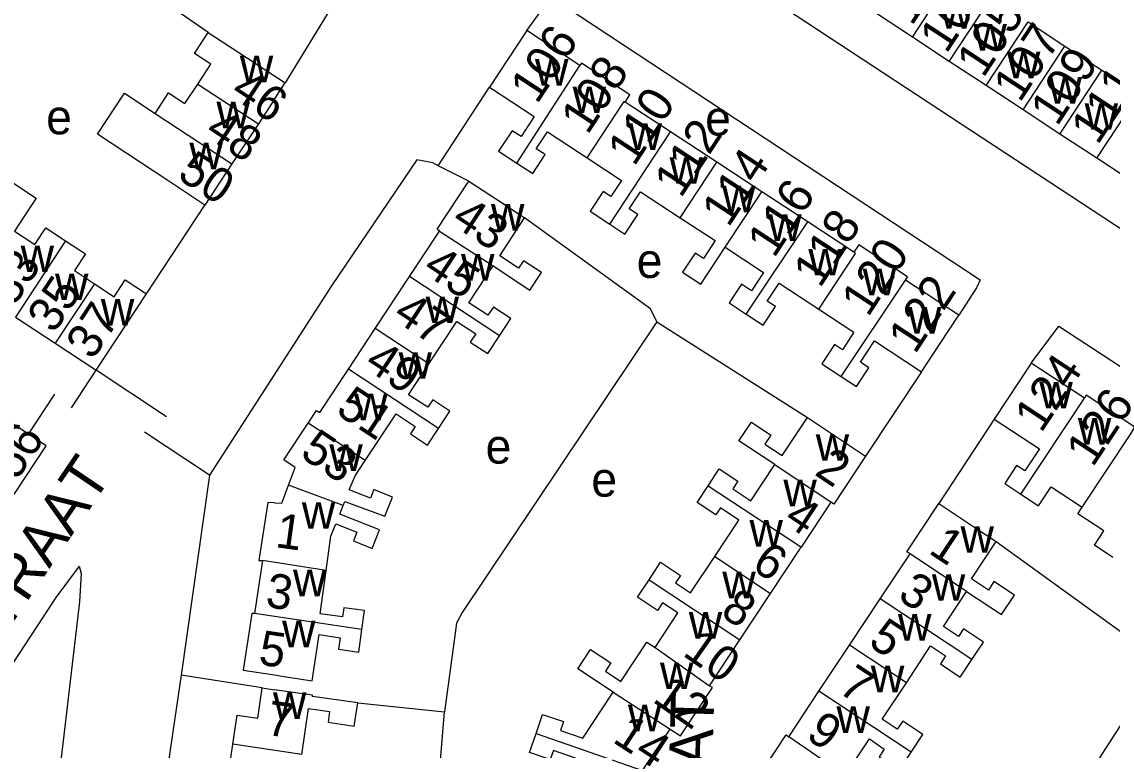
# Model space of a CAD drawing. Extents: x 159294 to 161936, y 384538 to 386517.
# Drawn here: x 159970.8 to 160096.8, y 384768.5 to 384852.7 of the extents above; entities that cross this region are included whole.
import ezdxf

# ---------------------------------------------------------------- set-up
doc = ezdxf.new("R2010")
doc.units = 0
for name, color, linetype in [('BLT_Basislijn', 7, 'Continuous'), ('BLT_Bebouwing', 7, 'Continuous'), ('BLT_Centroide', 7, 'Continuous'), ('BLT_Huisnummer', 7, 'Continuous'), ('BLT_Huisnummer_ tussenligend', 7, 'Continuous'), ('BLT_Onderverdeling_panden', 7, 'Continuous'), ('BLT_Straatnaam', 7, 'Continuous')]:
    doc.layers.add(name, color=color, linetype=linetype)

msp = doc.modelspace()

# ---------------------------------------------------------------- linework, layer by layer
at = {"layer": 'BLT_Basislijn'}
for p, q in [((159992.36, 384851.46), (159976.96, 384862.09)), ((160029.15, 384851.68), (160031.96, 384855.56)), ((160057.69, 384855.11), (160141.6, 384800.01)), ((160006.53, 384854.27), (160001.23, 384845.62)), ((160018.92, 384836.06), (160024.86, 384845.15)), ((160022.47, 384834.29), (160018.92, 384836.06)), ((159985.22, 384821.25), (159991.95, 384831.52)), ((160044.19, 384818.02), (160061.59, 384806.96)), ((159976.54, 384808.1), (159979.41, 384812.43)), ((159987.53, 384807.05), (159979.41, 384812.43)), ((160074.78, 384812.26), (160068.32, 384802.51)), ((159971.59, 384805.06), (159974.64, 384809.68)), ((160083.18, 384806.8), (160076.77, 384797.03)), ((159992.48, 384800.32), (159984.98, 384805.29)), ((159992.48, 384800.32), (159989.22, 384777.2)), ((160083.39, 384792.63), (160102.56, 384778.81)), ((160073.51, 384733.84), (160102.56, 384778.81)), ((159989.22, 384777.2), (159982.94, 384734.97)), ((159998.58, 384775.74), (159989.22, 384777.2)), ((160009.62, 384774), (160019.64, 384772.98))]:
    msp.add_line(p, q, dxfattribs=at)
for points in [[(160031.96, 384855.56), (160081.55, 384822.88), (160081.14, 384821.94), (160079.08, 384818.8)], [(160018.92, 384836.06), (160018.29, 384836.38), (160016.44, 384836.74), (160006.58, 384822.19), (159992.48, 384800.32)], [(160044.19, 384818.02), (160043.44, 384819.52), (160028.91, 384830.04)], [(160044.19, 384818.02), (160021.68, 384784.45), (160021.03, 384783.21), (160019.64, 384772.98)], [(160087.45, 384813.27), (160090.64, 384817.54), (160145.6, 384781.59), (160142.69, 384776.81)], [(159977.45, 384789.79), (159974.72, 384786.17), (159961.67, 384766.29)], [(159977.45, 384789.79), (159977.65, 384788.96), (159977.46, 384785.68), (159974.88, 384763.73)], [(160014.04, 384728.19), (160014.31, 384729.01), (160014.43, 384731), (160019.17, 384767.35), (160019.64, 384772.98)]]:
    msp.add_lwpolyline(points, dxfattribs=at)
at = {"layer": 'BLT_Bebouwing'}
for p, q in [((160073.72, 384850.91), (160069.46, 384853.71)), ((160087.09, 384852.69), (160091.35, 384849.89)), ((160029.15, 384851.68), (160024.86, 384845.15)), ((160035.3, 384847.64), (160029.15, 384851.68)), ((160077.98, 384848.12), (160073.72, 384850.91)), ((160091.35, 384849.89), (160095.61, 384847.09)), ((160082.25, 384845.32), (160077.98, 384848.12)), ((160095.61, 384847.09), (160099.88, 384844.29)), ((160000, 384843.75), (160001.23, 384845.62)), ((160086.51, 384842.52), (160082.25, 384845.32)), ((160000, 384843.75), (159998.14, 384840.92)), ((160045.78, 384839.98), (160040.54, 384843.42)), ((160090.77, 384839.72), (160086.51, 384842.52)), ((159998.14, 384840.92), (159995.08, 384836.27)), ((160051.11, 384836.48), (160045.78, 384839.98)), ((160095.03, 384836.92), (160090.77, 384839.72)), ((159995.08, 384836.27), (159991.95, 384831.52)), ((160056.31, 384833.06), (160051.11, 384836.48)), ((160099.3, 384834.12), (160095.03, 384836.92)), ((160061.62, 384829.58), (160056.31, 384833.06)), ((160015.61, 384823.26), (160019.08, 384828.52)), ((160066.96, 384826.07), (160061.62, 384829.58)), ((160011.65, 384817.26), (160015.61, 384823.26)), ((160079.08, 384818.8), (160072.92, 384822.84)), ((159979.41, 384812.43), (159985.22, 384821.25)), ((159970.08, 384818.58), (159974.65, 384815.57)), ((160074.78, 384812.26), (160079.08, 384818.8)), ((160008.56, 384812.57), (160011.65, 384817.26)), ((159974.65, 384815.57), (159979.41, 384812.43)), ((160087.45, 384813.27), (160083.18, 384806.8)), ((160093.59, 384809.21), (160087.45, 384813.27)), ((159971.59, 384805.06), (159969.55, 384806.41)), ((160060.89, 384792), (160064.32, 384797.19)), ((160057.34, 384786.64), (160060.88, 384791.99)), ((160070, 384786.02), (160073.45, 384791.22)), ((159998.62, 384790.44), (159997.71, 384784.32)), ((160053.79, 384781.28), (160057.34, 384786.64)), ((160066.47, 384780.69), (160070, 384786.02)), ((160050.29, 384775.99), (160053.79, 384781.28)), ((160062.92, 384775.36), (160066.47, 384780.69)), ((159998.58, 384775.74), (160000, 384775.53)), ((160050.61, 384775.77), (160050.29, 384775.99)), ((160059.44, 384770.1), (160062.92, 384775.36)), ((160042.55, 384766.2), (160045.71, 384770.97))]:
    msp.add_line(p, q, dxfattribs=at)
for points in [[(159991.13, 384845.49), (159992.65, 384847.81), (159990.77, 384849.04), (159992.36, 384851.46)], [(159992.36, 384851.46), (159996.9, 384848.47), (160001.23, 384845.62)], [(160040.54, 384843.42), (160041.08, 384844.25), (160035.49, 384847.92), (160035.3, 384847.64)], [(159986.2, 384842.11), (159987.77, 384844.49), (159989.65, 384843.25), (159991.13, 384845.49)], [(160024.86, 384845.15), (160030.03, 384841.76), (160028.5, 384839.43), (160027.46, 384840.11), (160025.9, 384837.75), (160028, 384836.37)], [(159991.95, 384831.52), (159987.78, 384834.27), (159979.54, 384839.7), (159982.66, 384844.44), (159986.2, 384842.11)], [(160028, 384836.37), (160029.85, 384835.15), (160031.29, 384837.34), (160030.25, 384838.02), (160031.54, 384839.99), (160036.13, 384836.97)], [(160036.13, 384836.97), (160040.11, 384834.36), (160038.89, 384832.5), (160037.98, 384833.1), (160036.47, 384830.8), (160038.74, 384829.31)], [(159965.32, 384831.56), (159966.59, 384833.5), (159967.83, 384835.37), (159972.46, 384832.32), (159971.69, 384831.14), (159969.95, 384828.5)], [(160019.08, 384828.52), (160018.79, 384828.72), (160022.47, 384834.29)], [(160022.47, 384834.29), (160026.65, 384831.54), (160028.91, 384830.04)], [(160038.74, 384829.31), (160040.5, 384828.16), (160041.99, 384830.43), (160041, 384831.07), (160042.31, 384833.06), (160046.89, 384830.05)], [(160025.26, 384824.48), (160029.51, 384821.69), (160030.85, 384823.72), (160028.79, 384825.08), (160028.21, 384824.21), (160026.03, 384825.65), (160028.91, 384830.04)], [(160046.89, 384830.05), (160050.92, 384827.41), (160049.57, 384825.35), (160048.62, 384825.97), (160047.17, 384823.76), (160049.28, 384822.38), (160052.08, 384826.64)], [(159969.95, 384828.5), (159972.31, 384826.95), (159973.58, 384828.88), (159975.86, 384827.37)], [(159975.86, 384827.37), (159978.15, 384825.87), (159976.88, 384823.94), (159979.2, 384822.41)], [(160052.08, 384826.64), (160056.51, 384823.71), (160055.13, 384821.61), (160053.97, 384822.37), (160052.55, 384820.22), (160054.52, 384818.92)], [(160072.92, 384822.84), (160073.17, 384823.22), (160067.53, 384826.93), (160066.96, 384826.07)], [(160025.99, 384816.41), (160027.32, 384818.41), (160025.3, 384819.74), (160024.66, 384818.78), (160022.47, 384820.22), (160025.26, 384824.48)], [(159979.2, 384822.41), (159981.47, 384820.92), (159982.76, 384822.88), (159985.22, 384821.25)], [(160054.52, 384818.92), (160056.48, 384817.63), (160057.9, 384819.79), (160056.94, 384820.42), (160058.31, 384822.51), (160062.91, 384819.49)], [(160062.91, 384819.49), (160066.97, 384816.82), (160065.64, 384814.79), (160064.7, 384815.41), (160063.24, 384813.18), (160065.48, 384811.71)], [(160017.84, 384813.17), (160021.07, 384818.08), (160023.26, 384816.63), (160022.63, 384815.68), (160024.64, 384814.35), (160025.99, 384816.41)], [(160065.48, 384811.71), (160067.25, 384810.55), (160068.69, 384812.73), (160067.72, 384813.37), (160069.34, 384815.84), (160074.78, 384812.26)], [(160003.89, 384806.33), (160004.86, 384807.8), (160005.24, 384807.55), (160008.56, 384812.57)], [(160018.95, 384805.71), (160020.27, 384807.71), (160018.29, 384809.02), (160017.72, 384808.15), (160015.51, 384809.61), (160017.84, 384813.17)], [(160098.95, 384805.1), (160099.44, 384805.85), (160093.82, 384809.57), (160093.59, 384809.21)], [(160010.47, 384801.99), (160014.05, 384807.38), (160016.26, 384805.92), (160015.71, 384805.08), (160017.68, 384803.78), (160018.95, 384805.71)], [(160001.62, 384799.14), (160002.39, 384801.21), (160001.08, 384802.07), (160003.89, 384806.33)], [(160057.81, 384801.53), (160053.68, 384804.26), (160055.12, 384806.43), (160057.36, 384804.95), (160056.67, 384803.91), (160058.69, 384802.57), (160061.59, 384806.96)], [(160061.59, 384806.96), (160064.15, 384805.27), (160068.32, 384802.51)], [(160083.18, 384806.8), (160088.41, 384803.35), (160086.72, 384800.8), (160085.76, 384801.43), (160084.39, 384799.35), (160086.26, 384798.11)], [(159967.7, 384794.75), (159973.62, 384803.72), (159971.59, 384805.06)], [(160007.94, 384796.79), (160008.14, 384797.28), (160012.77, 384795.59), (160013.65, 384797.78), (160011.49, 384798.64), (160011.1, 384797.67), (160008.65, 384798.6), (160009.31, 384800.25), (160010.47, 384801.99)], [(160068.32, 384802.51), (160064.65, 384796.97), (160064.32, 384797.19)], [(160050.12, 384799.08), (160051.41, 384801.03), (160053.56, 384799.61), (160052.97, 384798.72), (160055.05, 384797.35), (160057.81, 384801.53)], [(160000, 384797.13), (160000.86, 384797.08), (160001.62, 384799.14)], [(160050.88, 384790.91), (160053.67, 384795.13), (160051.53, 384796.54), (160050.99, 384795.72), (160048.84, 384797.14), (160050.12, 384799.08)], [(160086.26, 384798.11), (160088.31, 384796.76), (160089.77, 384798.96), (160093.35, 384796.6)], [(160000, 384797.13), (159999.22, 384797.17), (159998.21, 384790.46), (159998.62, 384790.44)], [(160073.45, 384791.22), (160073.07, 384791.46), (160076.77, 384797.03)], [(160076.77, 384797.03), (160080.93, 384794.26), (160083.39, 384792.63)], [(160005.97, 384789.3), (160006.52, 384793.27), (160007.09, 384794.68), (160009.52, 384793.71), (160009.12, 384792.71), (160011.28, 384791.84), (160012.13, 384793.98), (160007.54, 384795.82), (160007.94, 384796.79)], [(160096.9, 384790.8), (160094.76, 384792.22), (160095.84, 384793.87), (160092.85, 384795.85), (160093.35, 384796.6)], [(160079.99, 384786.88), (160084.02, 384784.2), (160085.5, 384786.45), (160083.15, 384788.01), (160082.5, 384787.03), (160080.54, 384788.34), (160083.39, 384792.63)], [(160043.29, 384788.23), (160044.63, 384790.26), (160046.91, 384788.74), (160046.33, 384787.86), (160048.09, 384786.7), (160050.88, 384790.91)], [(160010.11, 384782.48), (160010.39, 384784.67), (160008.01, 384784.99), (160007.85, 384783.94), (160005.28, 384784.29), (160005.97, 384789.3)], [(160043.98, 384780.41), (160046.61, 384784.39), (160044.85, 384785.56), (160044.26, 384784.68), (160041.95, 384786.2), (160043.29, 384788.23)], [(160080.59, 384779), (160081.92, 384781.02), (160079.62, 384782.55), (160079.05, 384781.68), (160077.3, 384782.84), (160079.99, 384786.88)], [(159997.71, 384784.32), (159997.4, 384784.34), (159996.4, 384777.78), (160000, 384777.23)], [(160000, 384777.23), (160001.34, 384777.03), (160004.34, 384776.57), (160005.16, 384781.89), (160007.59, 384781.53), (160007.42, 384780.2), (160009.77, 384779.86), (160010.11, 384782.48)], [(160039.15, 384775.26), (160035.07, 384777.95), (160036.54, 384780.17), (160038.87, 384778.62), (160038.24, 384777.67), (160040.03, 384776.48), (160043.04, 384781.03), (160043.98, 384780.41)], [(160073.02, 384776.34), (160075.83, 384780.58), (160077.56, 384779.43), (160076.95, 384778.51), (160079.25, 384776.99), (160080.59, 384779)], [(159995.2, 384769.23), (159995.69, 384772.57), (159998.07, 384772.22), (159998.58, 384775.74)], [(160009.62, 384774), (160004.4, 384774.76), (160004.41, 384774.89), (160003.53, 384775.02), (160000, 384775.53)], [(160045.71, 384770.97), (160046.91, 384770.18), (160050.61, 384775.77)], [(160073.56, 384768.3), (160074.93, 384770.37), (160072.61, 384771.91), (160071.97, 384770.95), (160070.22, 384772.11), (160073.02, 384776.34)], [(160030.23, 384770.47), (160030.98, 384772.67), (160033.4, 384771.84), (160033.05, 384770.82), (160035.62, 384769.92), (160039.15, 384775.26)], [(160003.15, 384768.06), (160003.92, 384773.36), (160006.37, 384773.01), (160006.19, 384771.77), (160009.23, 384771.32), (160009.62, 384774)], [(160034.38, 384760.92), (160034.79, 384767.6), (160032.24, 384768.51), (160031.88, 384767.45), (160029.48, 384768.27), (160030.23, 384770.47)], [(159994.79, 384762.17), (159995.12, 384764.46), (159994.61, 384765.15), (159995.2, 384769.23)], [(160056.43, 384762.31), (160056.88, 384763.82), (160055.46, 384764.76), (160059.14, 384770.3), (160059.44, 384770.1)], [(160065.96, 384765.64), (160068.75, 384769.85), (160070.46, 384768.67), (160069.87, 384767.77), (160070.38, 384767.43), (160072.18, 384766.23), (160073.56, 384768.3)]]:
    msp.add_lwpolyline(points, dxfattribs=at)
at = {"layer": 'BLT_Onderverdeling_panden'}
for p, q in [((160028, 384836.37), (160035.3, 384847.64)), ((159991.13, 384845.49), (159998.14, 384840.92)), ((159986.2, 384842.11), (159995.08, 384836.27)), ((160038.74, 384829.31), (160045.78, 384839.98)), ((160046.89, 384830.05), (160051.11, 384836.48)), ((160052.08, 384826.64), (160056.31, 384833.06)), ((160019.08, 384828.52), (160025.26, 384824.48)), ((160054.52, 384818.92), (160061.62, 384829.58)), ((159975.86, 384827.37), (159970.08, 384818.58)), ((159979.2, 384822.41), (159974.65, 384815.57)), ((160025.99, 384816.41), (160015.61, 384823.26)), ((160065.48, 384811.71), (160072.92, 384822.84)), ((160017.84, 384813.17), (160011.65, 384817.26)), ((160018.95, 384805.71), (160008.56, 384812.57)), ((160086.26, 384798.11), (160093.59, 384809.21)), ((160010.47, 384801.99), (160003.89, 384806.33)), ((160093.35, 384796.6), (160098.95, 384805.1)), ((160057.81, 384801.53), (160064.32, 384797.19)), ((160007.94, 384796.79), (160001.62, 384799.14)), ((160050.12, 384799.08), (160060.89, 384792)), ((160050.88, 384790.91), (160057.34, 384786.64)), ((160079.99, 384786.88), (160073.45, 384791.22)), ((160005.97, 384789.3), (159998.62, 384790.44)), ((160043.29, 384788.23), (160053.79, 384781.28)), ((160080.59, 384779), (160070, 384786.02)), ((160010.11, 384782.48), (159997.71, 384784.32)), ((160073.02, 384776.34), (160066.47, 384780.69)), ((160043.98, 384780.41), (160050.29, 384775.99)), ((160039.15, 384775.26), (160045.71, 384770.97)), ((160073.56, 384768.3), (160062.92, 384775.36)), ((160030.23, 384770.47), (160042.55, 384766.2)), ((160003.15, 384768.06), (159995.2, 384769.23)), ((160065.96, 384765.64), (160059.44, 384770.1))]:
    msp.add_line(p, q, dxfattribs=at)
for points in [[(160073.72, 384850.91), (160078.56, 384858.29)], [(160077.98, 384848.12), (160082.83, 384855.49)], [(160082.25, 384845.32), (160087.09, 384852.69)], [(160086.51, 384842.52), (160091.35, 384849.89)], [(160090.77, 384839.72), (160095.61, 384847.09)], [(160095.03, 384836.92), (160099.88, 384844.29)], [(160036.13, 384836.97), (160040.42, 384843.5), (160040.54, 384843.42)], [(160062.91, 384819.49), (160067.15, 384825.94), (160066.96, 384826.07)]]:
    msp.add_lwpolyline(points, dxfattribs=at)

# ---------------------------------------------------------------- texts
at = {"layer": 'BLT_Centroide'}
for s, p in [('w', (160076.89, 384851.91)), ('w', (160080.77, 384849.35)), ('w', (159996, 384845.7)), ('w', (160084.64, 384846.17)), ('w', (160030.11, 384845.31)), ('w', (160089.44, 384843.23)), ('w', (160034.45, 384842.14)), ('e', (159973.62, 384839.69)), ('w', (159993.3, 384840.38)), ('e', (160049.77, 384839.55)), ('w', (160093.62, 384840.21)), ('w', (160040.92, 384837.88)), ('w', (159990.17, 384835.66)), ('w', (160045.66, 384833.97)), ('w', (160051.73, 384830.69)), ('w', (160025.02, 384828.56)), ('w', (160057.06, 384827.38)), ('w', (159970.67, 384823.77)), ('e', (160041.86, 384823.1)), ('w', (160061.7, 384823.38)), ('w', (160021.56, 384822.8)), ('w', (159974.64, 384820.53)), ('w', (160067.97, 384821.08)), ('w', (160017.47, 384817.88)), ('w', (159979.94, 384817.58)), ('w', (160073.2, 384816.66)), ('w', (160014.34, 384811.45)), ('w', (160088.39, 384808.02)), ('w', (160009.21, 384806.66)), ('w', (160092.84, 384803.84)), ('e', (160024.4, 384801.65)), ('w', (160062.55, 384801.97)), ('w', (160006.34, 384800.81)), ('e', (160036.62, 384797.83)), ('w', (160058.81, 384796.72)), ('w', (160003.16, 384794.12)), ('w', (160054.89, 384792.06)), ('w', (160079.28, 384791.34)), ('w', (160002.14, 384786.31)), ('w', (160051.75, 384786.09)), ('w', (160075.97, 384785.8)), ('w', (160047.88, 384781.44)), ('w', (160000.88, 384780.44)), ('w', (160072.05, 384781.19)), ('w', (160044.55, 384775.59)), ('w', (160068.92, 384775.22)), ('w', (159999.83, 384772.16)), ('w', (160040.85, 384770.72)), ('w', (160064.95, 384770.53))]:
    msp.add_text(s, height=4, dxfattribs=at).set_placement(p)
at = {"layer": 'BLT_Huisnummer'}
for s, rotation, p in [('103', 56.7019, (160077.65, 384848.9)), ('107', 56.7019, (160086.14, 384843.25)), ('106', 56.7101, (160030.34, 384843.07)), ('46', 326.6469, (159994.75, 384844.15)), ('111', 56.7019, (160095.12, 384838.35)), ('110', 56.7078, (160041.57, 384835.87)), ('50', 326.6278, (159988.62, 384834.68)), ('114', 56.7055, (160052.46, 384828.83)), ('43', 326.579, (160020.29, 384829.38)), ('118', 56.705, (160063.03, 384821.81)), ('33', 56.5205, (159969.88, 384819.67)), ('122', 56.702, (160074.02, 384814.18)), ('37', 56.5205, (159978.99, 384813.5)), ('47', 326.5881, (160013.54, 384818.4)), ('124', 56.5607, (160088.6, 384805.08)), ('51', 326.5881, (160006.94, 384807.5)), ('126', 56.5607, (160094.56, 384801.12)), ('56', 56.4897, (159970.24, 384799.6)), ('2', 326.3343, (160062.27, 384800.43)), ('1', 352.1275, (160000, 384792.01)), ('1', 326.4376, (160075.45, 384791.39)), ('6', 326.5006, (160054.99, 384789.53)), ('5', 326.4432, (160068.48, 384780.71)), ('5', 351.7119, (159998.05, 384778.46)), ('10', 324.9726, (160047.04, 384779.56)), ('7', 351.7119, (159998.95, 384770.34)), ('14', 326.8977, (160038.94, 384769.55))]:
    msp.add_text(s, height=4, rotation=rotation, dxfattribs=at).set_placement(p)
at = {"layer": 'BLT_Huisnummer_ tussenligend'}
for s, rotation, p in [('101', 56.7019, (160073.65, 384852.11)), ('105', 56.7019, (160081.91, 384846.1)), ('108', 56.7101, (160036.18, 384839.53)), ('109', 56.7019, (160090.44, 384840.5)), ('48', 326.6469, (159991.79, 384839.58)), ('112', 56.7078, (160046.96, 384832.22)), ('116', 56.7055, (160057.73, 384825.28)), ('120', 56.705, (160068.59, 384818.47)), ('45', 326.579, (160016.97, 384823.77)), ('35', 56.5205, (159974.52, 384816.56)), ('49', 326.5881, (160010.23, 384812.79)), ('53', 326.3771, (160002.81, 384802.52)), ('4', 326.3343, (160058.71, 384794.82)), ('3', 352.1275, (159998.87, 384785.09)), ('3', 326.4376, (160071.87, 384786.09)), ('8', 326.5006, (160051.39, 384784.15)), ('7', 326.4432, (160064.97, 384775.33)), ('12', 324.9726, (160043.56, 384774.22)), ('9', 326.4306, (160061.28, 384769.97))]:
    msp.add_text(s, height=4, rotation=rotation, dxfattribs=at).set_placement(p)
at = {"layer": 'BLT_Straatnaam'}
for s, rotation, p in [('WATTSTRAAT', 55.8631, (159955.85, 384762.71)), ('DAGUERRESTRAAT', 88.2534, (160048.88, 384710.82))]:
    msp.add_text(s, height=5, rotation=rotation, dxfattribs=at).set_placement(p)

doc.saveas('drawing.dxf')
